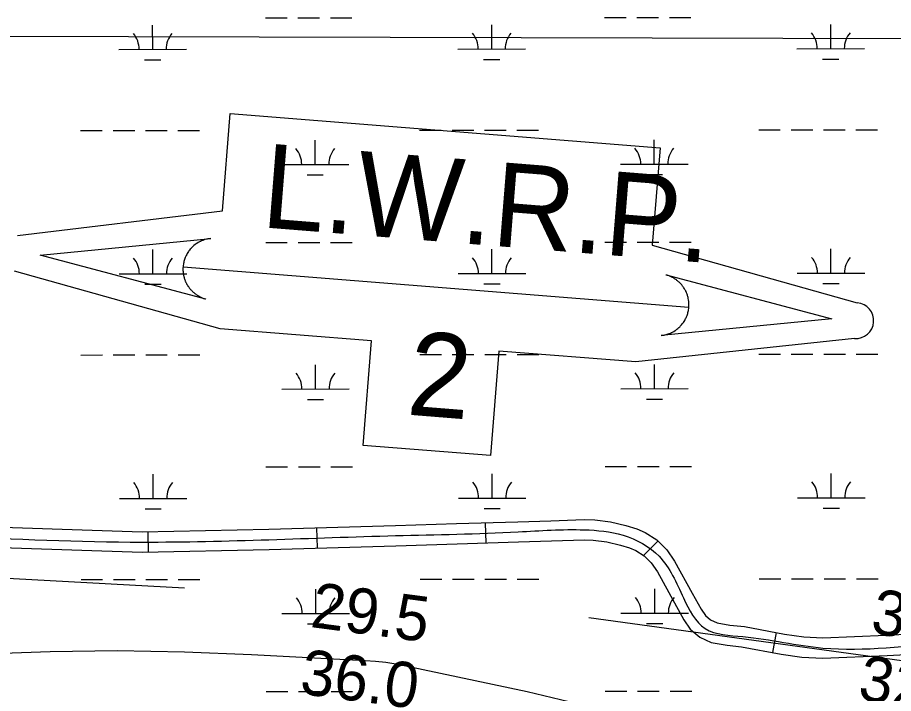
# Model space of a CAD drawing. Extents: x 3297753 to 3335611, y 652252 to 677623.
# Drawn here: x 3328875 to 3330172, y 662077 to 663078 of the extents above; entities that cross this region are included whole.
import ezdxf

# ---------------------------------------------------------------- set-up
doc = ezdxf.new("R2010")
doc.units = 0
for name, color, linetype in [('V-RIVR-EDGE', 7, 'Continuous'), ('V-RIVR-RANG', 7, 'Continuous'), ('V-ROAD-CNTR', 7, 'Continuous'), ('V-TOPO-BNDY', 7, 'Continuous'), ('V-TOPO-MINR', 7, 'Continuous'), ('V-TOPO-WATR-IDEN', 7, 'Continuous'), ('V-WETL-SWMP', 7, 'Continuous')]:
    doc.layers.add(name, color=color, linetype=linetype)

msp = doc.modelspace()

# ---------------------------------------------------------------- linework, layer by layer
at = {"layer": 'V-RIVR-EDGE'}
msp.add_spline([(3331038.8, 661614.3), (3331015.5, 661616.5), (3330991.1, 661618.6), (3330971.6, 661619.1), (3330955, 661620.8), (3330920.2, 661624.2), (3330900.8, 661626.3), (3330858.5, 661633), (3330839, 661635.1), (3330820.4, 661641.8), (3330802.6, 661644.8), (3330795.5, 661644.8), (3330777.7, 661643.2), (3330759.5, 661643.2), (3330728.8, 661642.9), (3330721.8, 661645.4), (3330715.5, 661647.5), (3330708.5, 661649.6), (3330679.9, 661652.9), (3330636, 661657.2), (3330576.3, 661662.7), (3330543.6, 661667), (3330530.7, 661670.7), (3330500.9, 661672.9), (3330450.8, 661680.9), (3330395.2, 661686.8), (3330354.6, 661693.1), (3330298.3, 661702), (3330271.8, 661703.3), (3330255.6, 661704.6), (3330226.2, 661711.3), (3330209.2, 661713.4), (3330195.1, 661713.8), (3330163.2, 661712.2), (3330101.4, 661712.8), (3330065.4, 661715), (3330053.8, 661717.9), (3330048.8, 661722.1), (3330042.6, 661727.9), (3330032.3, 661733.7), (3330000.8, 661739.2), (3329971.4, 661740.5), (3329959.7, 661738.9), (3329936.5, 661734.8), (3329919.5, 661731.1), (3329896.7, 661731.6), (3329881.4, 661732.8), (3329863.6, 661730.4), (3329856.9, 661734.6), (3329852, 661735.4), (3329837, 661735), (3329820.5, 661737.1), (3329797.3, 661739.3), (3329766.6, 661738.9), (3329750, 661741.5), (3329714, 661745.7), (3329707.8, 661747.4), (3329704, 661754.4), (3329697, 661756.9), (3329690.4, 661751.5), (3329679.2, 661752.4), (3329644.8, 661757.5), (3329618.7, 661762.5), (3329571, 661772.2), (3329537.1, 661776.8), (3329474.5, 661784.8), (3329449.2, 661788.6), (3329412.3, 661794.1), (3329395.8, 661795), (3329382.1, 661795), (3329372.1, 661795), (3329344.4, 661797.6), (3329327.8, 661798.5), (3329318.7, 661797.6), (3329274.3, 661798.2), (3329252.8, 661801.5), (3329195.6, 661807.5), (3329121, 661818.9), (3329075, 661824.8), (3329036.5, 661834.8), (3329003.4, 661842.8), (3328965.2, 661845.4), (3328929.2, 661847.1), (3328910.1, 661848.4), (3328879.1, 661857.2), (3328826.4, 661865.6), (3328781.7, 661870.7), (3328715.8, 661878.7), (3328661.9, 661882.2), (3328658.2, 661885.1), (3328657, 661889.6), (3328635.8, 661889.7), (3328604.4, 661895.2), (3328596.9, 661896), (3328588.6, 661895.2), (3328582, 661895.6), (3328549.7, 661901.9), (3328499.9, 661905.8), (3328480.5, 661910), (3328466, 661917.1), (3328455.2, 661918.3), (3328428.3, 661922.1), (3328418.7, 661923), (3328415.4, 661918.8), (3328409.6, 661918), (3328403.4, 661918.5), (3328401.7, 661921.4), (3328394.7, 661928), (3328342.1, 661938.9), (3328293.2, 661948.6), (3328270.8, 661953.2), (3328208.3, 661968.7), (3328152.4, 661978.3), (3328103.1, 661985.1), (3328040.5, 661995.2), (3327953.1, 662008.7), (3327892.6, 662016.3), (3327875.2, 662015.5), (3327861.1, 662010.6), (3327855.3, 662009.3), (3327844.1, 662010.6), (3327834.5, 662016), (3327815.1, 662023.1), (3327799.3, 662025.2), (3327779, 662028.6), (3327711.5, 662036.6), (3327562.8, 662061.9), (3327513, 662069), (3327479.1, 662074.5), (3327443, 662080), (3327407, 662084.2), (3327362.6, 662088.9), (3327314.1, 662089), (3327294.7, 662089.5), (3327271.4, 662092), (3327231.3, 662096.7), (3327193.1, 662101.7), (3327145.9, 662108.9), (3327115.7, 662116), (3327063.5, 662123.2), (3327027, 662126.2), (3326973.5, 662133.8), (3326935.8, 662138.4), (3326889.8, 662141)], degree=3, dxfattribs=at)
at = {"layer": 'V-ROAD-CNTR'}
for p, q in [((3329317.9, 662322.3), (3329318.8, 662292.3)), ((3329567.8, 662329.7), (3329568.7, 662299.7)), ((3329068.1, 662316.3), (3329068.8, 662286.3)), ((3329823.6, 662302.8), (3329802.4, 662281.6)), ((3329998.6, 662167), (3329993.1, 662137.5))]:
    msp.add_line(p, q, dxfattribs=at)
for points in [[(3328778.6, 662325.4), (3329060.1, 662316.1), (3329247.2, 662320.3), (3329434.7, 662325.6), (3329525.4, 662328.4), (3329616.2, 662331.2), (3329665, 662332.7), (3329714.4, 662334.3), (3329730, 662333.9), (3329753, 662330.9), (3329775.7, 662325.7), (3329792.1, 662320.6), (3329804.7, 662315.1), (3329822, 662304.4), (3329836.8, 662289.7), (3329848.2, 662272.8), (3329874.3, 662225.6), (3329887.4, 662201.6), (3329893.7, 662192.4), (3329901.5, 662185.8), (3329911.3, 662181.4), (3329930, 662178.1), (3329951.4, 662175.8), (3330010.8, 662164.7), (3330039.4, 662160.5), (3330067.8, 662159.1), (3330161.5, 662163), (3330256.1, 662167.9)], [(3328776.8, 662295.4), (3329059.9, 662286.1), (3329247.9, 662290.3), (3329435.6, 662295.6), (3329526.3, 662298.4), (3329617.1, 662301.2), (3329666, 662302.7), (3329714.5, 662304.3), (3329727.7, 662304), (3329747.7, 662301.3), (3329767.9, 662296.7), (3329781.6, 662292.4), (3329790.7, 662288.5), (3329803.3, 662280.7), (3329813.6, 662270.4), (3329822.6, 662257.1), (3329848, 662211.2), (3329861.8, 662185.9), (3329871.3, 662172.2), (3329885.3, 662160.2), (3329902.4, 662152.5), (3329925.8, 662148.4), (3329947, 662146.1), (3330005.8, 662135.1), (3330036.5, 662130.6), (3330067.7, 662129), (3330162.9, 662133.1), (3330257.4, 662137.9)]]:
    msp.add_lwpolyline(points, dxfattribs=at)
msp.add_spline([(3328023, 662390.8), (3328495.8, 662335.5), (3329060, 662301.1), (3329435.1, 662310.6), (3329616.6, 662316.2), (3329714.4, 662319.3), (3329771.8, 662311.2), (3329825.2, 662280), (3329861.1, 662218.4), (3329893.4, 662173), (3329949.2, 662161), (3330067.7, 662144.1), (3330256.8, 662152.9), (3330465.5, 662159.9), (3330666.4, 662160.9), (3330821.1, 662128.7), (3330941.1, 662044.6), (3331060.4, 662014.3), (3331187.9, 662003.9), (3331370.8, 662025), (3331521.6, 662046.5), (3331735.9, 662062.2), (3331979.5, 662091.2), (3332173.6, 662104.2), (3332344.3, 662126.6), (3332611.7, 662193.4), (3332889.9, 662244.8), (3333149.7, 662275.7), (3333340.8, 662299.8), (3333416.4, 662311.3)], degree=3, dxfattribs=at)
at = {"layer": 'V-TOPO-BNDY'}
msp.add_line((3324715.9, 663061.4), (3333417.7, 663038.8), dxfattribs=at)
at = {"layer": 'V-TOPO-MINR'}
for points in [[(3329122.8, 662233), (3328498.3, 662267), (3328473.7, 662268.2), (3327678.7, 662187.7), (3327661.4, 662188.9), (3327644.2, 662190.4), (3327627.1, 662192.3), (3327173.5, 662470.3)], [(3330733.3, 662182.3), (3330714.2, 662154.2), (3330703.4, 662142.4), (3330691.2, 662133.3), (3330676.9, 662128), (3330661.1, 662125.2), (3330313.8, 662117.5), (3330281.3, 662117.6), (3330248.9, 662118.7), (3330216.5, 662121.3), (3330184.3, 662124.9), (3329721.3, 662188.6)], [(3328490.6, 662118.8), (3328493, 662119.2), (3328495.5, 662119.5), (3328824.3, 662135.5), (3328923.6, 662138.9), (3329023, 662140.2), (3329122.4, 662138.5), (3329221.8, 662134.7), (3329390.1, 662125.8), (3329405.3, 662124.6), (3329420.4, 662123), (3329435.4, 662120.7), (3329450.3, 662117.9), (3329629.8, 662079.7), (3329728.5, 662056.1)]]:
    msp.add_lwpolyline(points, dxfattribs=at)
at = {"layer": 'V-TOPO-WATR-IDEN'}
msp.add_line((3329120.4, 662709.1), (3329869.2, 662649.1), dxfattribs=at)
for points in [[(3328875.4, 662755.3), (3329178.6, 662791.9), (3329190.2, 662936.2), (3329826.7, 662885.1), (3329815.1, 662740.9), (3330118.5, 662655.7)], [(3330114.3, 662602.8), (3329790.6, 662567.9), (3329587.8, 662584.1), (3329575.4, 662429.3), (3329387, 662444.4), (3329399.4, 662599.2), (3329175.3, 662617.2), (3328871.1, 662702.5)]]:
    msp.add_lwpolyline(points, dxfattribs=at)
for points in [[(3329154.2, 662661.2), (3328908.7, 662726.1), (3329161.4, 662750.9), (3329156.9, 662750.3), (3329152.6, 662749.2), (3329150.9, 662748.6), (3329149.5, 662748.1), (3329147.7, 662747.4), (3329146.1, 662746.6), (3329144.6, 662745.9), (3329142.8, 662744.8), (3329140.8, 662743.6), (3329139.7, 662742.8), (3329138.3, 662741.9), (3329136.6, 662740.5), (3329135.3, 662739.3), (3329134, 662738.1), (3329133.1, 662737.2), (3329132.2, 662736.2), (3329131.1, 662735), (3329130.2, 662733.8), (3329129.2, 662732.6), (3329128.5, 662731.6), (3329127.5, 662730.1), (3329126.6, 662728.6), (3329125.9, 662727.4), (3329125.1, 662725.9), (3329124.5, 662724.6), (3329124, 662723.5), (3329123.6, 662722.6), (3329123.1, 662721.2), (3329122.6, 662719.7), (3329122.1, 662718.3), (3329121.7, 662716.9), (3329121.4, 662715.5), (3329121.1, 662714), (3329120.9, 662712.8), (3329120.6, 662711.1), (3329120.4, 662709.1), (3329120.4, 662708.5), (3329120.3, 662707.5), (3329120.3, 662706.4), (3329120.3, 662705.4), (3329120.3, 662704.3), (3329120.3, 662703.3), (3329120.4, 662702.1), (3329120.5, 662701.3), (3329120.6, 662700.1), (3329120.7, 662699), (3329120.9, 662698.2), (3329121.2, 662696.2), (3329121.5, 662695.2), (3329121.6, 662694.4), (3329121.9, 662693.3), (3329122.2, 662692.2), (3329122.6, 662691.1), (3329123, 662689.8), (3329123.5, 662688.7), (3329123.8, 662687.8), (3329124.2, 662687), (3329124.6, 662685.9), (3329125.1, 662685), (3329125.6, 662684), (3329126.2, 662682.9), (3329126.8, 662681.8), (3329127.7, 662680.5), (3329128.3, 662679.6), (3329129, 662678.6), (3329129.7, 662677.6), (3329130.3, 662676.9), (3329131, 662676), (3329132, 662674.9), (3329132, 662674.8), (3329132.7, 662674.1), (3329133.2, 662673.6), (3329133.9, 662672.9), (3329134.8, 662672), (3329135.6, 662671.3), (3329136.3, 662670.7), (3329137.2, 662669.9), (3329138.1, 662669.2), (3329138.7, 662668.7), (3329139.6, 662668.1), (3329140.8, 662667.3), (3329141.5, 662666.8), (3329142.1, 662666.5), (3329142.6, 662666.1), (3329143.2, 662665.8), (3329144.1, 662665.3), (3329145, 662664.8), (3329145.8, 662664.4), (3329146.7, 662664), (3329147.8, 662663.5), (3329148.5, 662663.2), (3329149.6, 662662.7), (3329150.9, 662662.2), (3329151.9, 662661.9), (3329152.7, 662661.7), (3329153.4, 662661.5), (3329153.9, 662661.3)], [(3329835.4, 662696.9), (3330081, 662632.1), (3329828.3, 662607.2), (3329832.8, 662607.9), (3329837, 662609), (3329838.7, 662609.5), (3329840.2, 662610.1), (3329841.9, 662610.8), (3329843.6, 662611.5), (3329845, 662612.3), (3329846.9, 662613.3), (3329848.9, 662614.6), (3329850, 662615.3), (3329851.3, 662616.3), (3329853, 662617.7), (3329854.3, 662618.8), (3329855.7, 662620.1), (3329856.5, 662620.9), (3329857.5, 662621.9), (3329858.5, 662623.2), (3329859.5, 662624.3), (3329860.4, 662625.5), (3329861.1, 662626.5), (3329862.2, 662628), (3329863.1, 662629.5), (3329863.8, 662630.8), (3329864.5, 662632.2), (3329865.2, 662633.5), (3329865.7, 662634.7), (3329866, 662635.6), (3329866.6, 662637), (3329867.1, 662638.4), (3329867.5, 662639.8), (3329867.9, 662641.3), (3329868.3, 662642.6), (3329868.6, 662644.1), (3329868.8, 662645.3), (3329869, 662647.1), (3329869.2, 662649.1), (3329869.3, 662649.7), (3329869.3, 662650.6), (3329869.4, 662651.7), (3329869.4, 662652.8), (3329869.4, 662653.8), (3329869.3, 662654.8), (3329869.3, 662656), (3329869.2, 662656.8), (3329869.1, 662658), (3329868.9, 662659.2), (3329868.8, 662659.9), (3329868.4, 662661.9), (3329868.2, 662663), (3329868, 662663.7), (3329867.7, 662664.9), (3329867.4, 662665.9), (3329867.1, 662667), (3329866.6, 662668.3), (3329866.2, 662669.5), (3329865.8, 662670.4), (3329865.5, 662671.2), (3329865, 662672.2), (3329864.6, 662673.1), (3329864, 662674.2), (3329863.4, 662675.2), (3329862.8, 662676.3), (3329862, 662677.6), (3329861.4, 662678.5), (3329860.7, 662679.5), (3329860, 662680.5), (3329859.4, 662681.3), (3329858.7, 662682.1), (3329857.7, 662683.3), (3329857.6, 662683.3), (3329857, 662684), (3329856.5, 662684.5), (3329855.8, 662685.2), (3329854.9, 662686.1), (3329854.1, 662686.8), (3329853.4, 662687.4), (3329852.5, 662688.2), (3329851.6, 662688.9), (3329851, 662689.4), (3329850.1, 662690), (3329848.9, 662690.8), (3329848.2, 662691.3), (3329847.6, 662691.7), (3329847.1, 662692), (3329846.4, 662692.4), (3329845.6, 662692.9), (3329844.7, 662693.3), (3329843.8, 662693.8), (3329843, 662694.2), (3329841.8, 662694.7), (3329841.1, 662695), (3329840, 662695.4), (3329838.7, 662695.9), (3329837.8, 662696.2), (3329837, 662696.5), (3329836.3, 662696.7), (3329835.8, 662696.8)]]:
    msp.add_lwpolyline(points, close=True, dxfattribs=at)
msp.add_arc((3330116.4, 662629.2), 26.5, 265.4158, 85.4158, dxfattribs=at)
at = {"layer": 'V-WETL-SWMP'}
for p, q in [((3329242.5, 663077.7), (3329274.5, 663077.7)), ((3329290.5, 663077.7), (3329322.5, 663077.8)), ((3329338.5, 663077.8), (3329370.5, 663077.8)), ((3329744.4, 663078.2), (3329776.4, 663078.2)), ((3329792.4, 663078.3), (3329824.4, 663078.3)), ((3329840.4, 663078.3), (3329872.4, 663078.3)), ((3329075.5, 663031.1), (3329075.4, 663067.1)), ((3329577.4, 663031.6), (3329577.4, 663067.6)), ((3330079.3, 663032.1), (3330079.3, 663068.1)), ((3329025.5, 663031), (3329125.5, 663031.2)), ((3329527.4, 663031.6), (3329627.4, 663031.7)), ((3330029.3, 663032.1), (3330129.3, 663032.2)), ((3329063.5, 663015.7), (3329087.5, 663015.7)), ((3329565.4, 663016.2), (3329589.4, 663016.2)), ((3330067.3, 663016.7), (3330091.3, 663016.7)), ((3328968.8, 662910.9), (3329000.8, 662911)), ((3329016.8, 662911), (3329048.8, 662911)), ((3329064.8, 662911), (3329096.8, 662911.1)), ((3329112.8, 662911.1), (3329144.8, 662911.1)), ((3329470.7, 662911.4), (3329502.7, 662911.5)), ((3329518.7, 662911.5), (3329550.7, 662911.5)), ((3329566.7, 662911.5), (3329598.7, 662911.6)), ((3329614.7, 662911.6), (3329646.7, 662911.6)), ((3329972.6, 662911.9), (3330004.6, 662912)), ((3330020.6, 662912), (3330052.6, 662912)), ((3330068.6, 662912), (3330100.6, 662912.1)), ((3330116.6, 662912.1), (3330148.6, 662912.1)), ((3329316.1, 662860.5), (3329316.1, 662896.5)), ((3329818, 662861), (3329818, 662897)), ((3329266.1, 662860.5), (3329366.1, 662860.6)), ((3329768, 662861), (3329868, 662861.1)), ((3329304.1, 662845.1), (3329328.1, 662845.1)), ((3329806, 662845.6), (3329830, 662845.6)), ((3329242.8, 662745), (3329274.8, 662745.1)), ((3329290.8, 662745.1), (3329322.8, 662745.1)), ((3329338.8, 662745.1), (3329370.8, 662745.2)), ((3329744.7, 662745.5), (3329776.7, 662745.6)), ((3329792.7, 662745.6), (3329824.7, 662745.6)), ((3329840.7, 662745.6), (3329872.7, 662745.7)), ((3330079.6, 662699.4), (3330079.6, 662735.4)), ((3329075.8, 662698.4), (3329075.8, 662734.4)), ((3329577.7, 662698.9), (3329577.7, 662734.9)), ((3329025.8, 662698.4), (3329125.8, 662698.5)), ((3329527.7, 662698.9), (3329627.7, 662699)), ((3330029.6, 662699.4), (3330129.6, 662699.5)), ((3329565.7, 662683.5), (3329589.7, 662683.5)), ((3330067.6, 662684), (3330091.6, 662684)), ((3329063.8, 662683), (3329087.8, 662683)), ((3328969.1, 662578.2), (3329001.1, 662578.3)), ((3329017.1, 662578.3), (3329049.1, 662578.3)), ((3329065.1, 662578.3), (3329097.1, 662578.4)), ((3329113.1, 662578.4), (3329145.1, 662578.4)), ((3329471, 662578.8), (3329503, 662578.8)), ((3329519, 662578.8), (3329551, 662578.8)), ((3329567, 662578.9), (3329599, 662578.9)), ((3329615, 662578.9), (3329647, 662578.9)), ((3329972.9, 662579.3), (3330004.9, 662579.3)), ((3330020.9, 662579.3), (3330052.9, 662579.3)), ((3330068.9, 662579.4), (3330100.9, 662579.4)), ((3330116.9, 662579.4), (3330148.9, 662579.4)), ((3329316.5, 662527.9), (3329316.4, 662563.9)), ((3329818.4, 662528.4), (3329818.3, 662564.4)), ((3329266.5, 662527.8), (3329366.5, 662527.9)), ((3329768.4, 662528.3), (3329868.4, 662528.4)), ((3329304.5, 662512.4), (3329328.5, 662512.4)), ((3329806.4, 662512.9), (3329830.4, 662512.9)), ((3329243.2, 662412.4), (3329275.2, 662412.4)), ((3329291.2, 662412.4), (3329323.2, 662412.4)), ((3329339.2, 662412.4), (3329371.2, 662412.5)), ((3329745.1, 662412.9), (3329777.1, 662412.9)), ((3329793.1, 662412.9), (3329825.1, 662412.9)), ((3329841.1, 662413), (3329873.1, 662413)), ((3329076.2, 662365.8), (3329076.1, 662401.8)), ((3329578.1, 662366.3), (3329578, 662402.3)), ((3330080, 662366.8), (3330079.9, 662402.8)), ((3329026.2, 662365.7), (3329126.2, 662365.8)), ((3329528.1, 662366.2), (3329628.1, 662366.3)), ((3330030, 662366.7), (3330130, 662366.8)), ((3329064.2, 662350.3), (3329088.2, 662350.3)), ((3329566.1, 662350.8), (3329590.1, 662350.8)), ((3330068, 662351.3), (3330092, 662351.4)), ((3328969.4, 662245.6), (3329001.4, 662245.6)), ((3329017.4, 662245.6), (3329049.4, 662245.7)), ((3329065.4, 662245.7), (3329097.4, 662245.7)), ((3329113.4, 662245.7), (3329145.4, 662245.8)), ((3329471.3, 662246.1), (3329503.3, 662246.1)), ((3329519.3, 662246.1), (3329551.3, 662246.2)), ((3329567.3, 662246.2), (3329599.3, 662246.2)), ((3329615.3, 662246.2), (3329647.3, 662246.3)), ((3329973.3, 662246.6), (3330005.3, 662246.6)), ((3330021.3, 662246.6), (3330053.3, 662246.7)), ((3330069.3, 662246.7), (3330101.3, 662246.7)), ((3330117.3, 662246.7), (3330149.3, 662246.8)), ((3329316.8, 662195.2), (3329316.8, 662231.2)), ((3329818.7, 662195.7), (3329818.7, 662231.7)), ((3329266.8, 662195.1), (3329366.8, 662195.2)), ((3329768.7, 662195.6), (3329868.7, 662195.7)), ((3329304.8, 662179.7), (3329328.8, 662179.8)), ((3329806.7, 662180.3), (3329830.7, 662180.3)), ((3329243.5, 662079.7), (3329275.5, 662079.7)), ((3329291.5, 662079.7), (3329323.5, 662079.8)), ((3329339.5, 662079.8), (3329371.5, 662079.8)), ((3329745.4, 662080.2), (3329777.4, 662080.2)), ((3329793.4, 662080.2), (3329825.4, 662080.3)), ((3329841.4, 662080.3), (3329873.4, 662080.3))]:
    msp.add_line(p, q, dxfattribs=at)
for centre, start, end in [((3329020.2, 663031.5), 359.2865, 40.8301), ((3329130.7, 663031.6), 139.2865, 180.8301), ((3329522.1, 663032), 359.2865, 40.8301), ((3329632.6, 663032.1), 139.2865, 180.8301), ((3330024.1, 663032.5), 359.2865, 40.8301), ((3330134.5, 663032.7), 139.2865, 180.8301), ((3329260.9, 662861), 359.2865, 40.8301), ((3329371.4, 662861.1), 139.2865, 180.8301), ((3329762.8, 662861.5), 359.2865, 40.8301), ((3329873.3, 662861.6), 139.2865, 180.8301), ((3329522.5, 662699.4), 359.2865, 40.8301), ((3329633, 662699.5), 139.2865, 180.8301), ((3330024.4, 662699.9), 359.2865, 40.8301), ((3330134.9, 662700), 139.2865, 180.8301), ((3329020.6, 662698.8), 359.2865, 40.8301), ((3329131.1, 662699), 139.2865, 180.8301), ((3329261.2, 662528.3), 359.2865, 40.8301), ((3329371.7, 662528.4), 139.2865, 180.8301), ((3329763.1, 662528.8), 359.2865, 40.8301), ((3329873.6, 662528.9), 139.2865, 180.8301), ((3329020.9, 662366.2), 359.2865, 40.8301), ((3329131.4, 662366.3), 139.2865, 180.8301), ((3329522.8, 662366.7), 359.2865, 40.8301), ((3329633.3, 662366.8), 139.2865, 180.8301), ((3330024.7, 662367.2), 359.2865, 40.8301), ((3330135.2, 662367.3), 139.2865, 180.8301), ((3329261.6, 662195.6), 359.2865, 40.8301), ((3329372, 662195.7), 139.2865, 180.8301), ((3329763.5, 662196.1), 359.2865, 40.8301), ((3329874, 662196.2), 139.2865, 180.8301)]:
    msp.add_arc(centre, 35.2, start, end, dxfattribs=at)

# ---------------------------------------------------------------- texts
at = {"layer": 'V-RIVR-RANG'}
for s, rotation, p in [('29.5', 352.4983, (3329307.4, 662175.4)), ('36.7', 350.6383, (3330136.6, 662166.6)), ('36.0', 352.4983, (3329291.7, 662076.6)), ('32.0', 350.6383, (3330117.7, 662068.3))]:
    msp.add_text(s, height=67, rotation=rotation, dxfattribs=at).set_placement(p)
at = {"layer": 'V-TOPO-WATR-IDEN'}
for s, rotation, p in [('L.W.R.P.', 355.4157, (3329234.6, 662767.7)), ('2', 355.4158, (3329449.9, 662490.1))]:
    msp.add_text(s, height=124.5, rotation=rotation, dxfattribs=at).set_placement(p)

doc.saveas('drawing.dxf')
